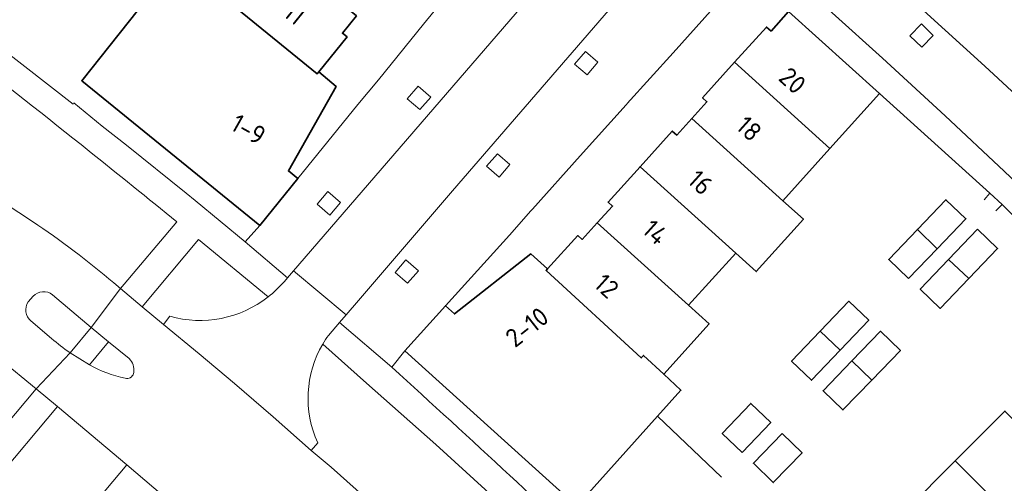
# Model space of a CAD drawing. Extents: x 150256 to 156914, y 461459 to 469481.
# Tile 661 of 731: x 154551 to 154623, y 468302 to 468336. Entities that reach past the tile are written whole.
import ezdxf
from ezdxf.enums import TextEntityAlignment as Align

# ---------------------------------------------------------------- set-up
doc = ezdxf.new("R2010")
doc.units = 0
doc.header["$LTSCALE"] = 0.75
for name, color, linetype, lineweight in [('B-RO-GR-GROENVOORZIENING-GV', 251, 'CONTINUOUS', 18), ('B-RO-IE-TERREINAFSCHEIDING_KUNSTMATIG_MUUR-G', 251, 'IE-TERREINAFSCHEIDING-KUNSTMATIG-DICHT', 18), ('B-RO-OG-BEBOUWING-GV', 6, 'CONTINUOUS', 35), ('B-RO-OG-BEBOUWING-T18', 1, 'CONTINUOUS', 18), ('B-RO-OG-TERREIN_CULTUURSCHEIDING-GV', 251, 'CONTINUOUS', 18), ('B-RO-VH-VERHARDING_ASFALT-GV', 251, 'CONTINUOUS', 18), ('B-RO-VH-VERHARDING_BETONSTRAATSTEEN-GV', 251, 'CONTINUOUS', 18), ('B-RO-VH-VERHARDING_TEGEL-GV', 251, 'CONTINUOUS', 18)]:
    doc.layers.add(name, color=color, linetype=linetype, lineweight=lineweight)
doc.styles.add('NLCS-ISO-M200-T18', font='NLCS-ISO.ttf', dxfattribs={"height": 360})
doc.linetypes.add('IE-TERREINAFSCHEIDING-KUNSTMATIG-DICHT', pattern='A,8,-1,[82,NLCS.SHX,S=0.75,R=90,X=0,Y=0],-1', length=10)

msp = doc.modelspace()

# ---------------------------------------------------------------- linework, layer by layer
at = {"layer": 'B-RO-GR-GROENVOORZIENING-GV'}
for points in [[(154615.943, 468334.783), (154616.805, 468333.948), (154617.64, 468334.81), (154616.777, 468335.645)], [(154615.943, 468334.783), (154616.805, 468333.948), (154617.64, 468334.81), (154616.777, 468335.645)], [(154591.65, 468332.737), (154592.56, 468331.955), (154593.342, 468332.865), (154592.432, 468333.647)], [(154591.65, 468332.737), (154592.56, 468331.955), (154593.342, 468332.865), (154592.432, 468333.647)], [(154579.531, 468330.218), (154580.442, 468329.436), (154581.224, 468330.345), (154580.313, 468331.128)], [(154579.531, 468330.218), (154580.442, 468329.436), (154581.224, 468330.345), (154580.313, 468331.128)], [(154585.279, 468325.339), (154586.189, 468324.556), (154586.971, 468325.466), (154586.061, 468326.248)], [(154585.279, 468325.339), (154586.189, 468324.556), (154586.971, 468325.466), (154586.061, 468326.248)], [(154572.995, 468322.591), (154573.906, 468321.809), (154574.688, 468322.718), (154573.777, 468323.501)], [(154572.995, 468322.591), (154573.906, 468321.809), (154574.688, 468322.718), (154573.777, 468323.501)], [(154578.64, 468317.65), (154579.551, 468316.868), (154580.333, 468317.777), (154579.422, 468318.56)], [(154578.64, 468317.65), (154579.551, 468316.868), (154580.333, 468317.777), (154579.422, 468318.56)]]:
    msp.add_lwpolyline(points, close=True, dxfattribs=at)
at = {"layer": 'B-RO-IE-TERREINAFSCHEIDING_KUNSTMATIG_MUUR-G'}
for points in [[(154613.744, 468330.61), (154621.747, 468323.384), (154621.319, 468322.913)], [(154613.744, 468330.61), (154621.747, 468323.384), (154621.319, 468322.913)], [(154622.166, 468322.115), (154622.62, 468322.562), (154630.218, 468315.012)], [(154622.166, 468322.115), (154622.62, 468322.562), (154630.218, 468315.012)], [(154602.286, 468302.823), (154597.655, 468307.241)], [(154602.286, 468302.823), (154597.655, 468307.241)]]:
    msp.add_lwpolyline(points, dxfattribs=at)
at = {"layer": 'B-RO-OG-BEBOUWING-GV'}
for points in [[(154568.965, 468341.869), (154565.866, 468338.061), (154565.765, 468337.937), (154573.002, 468332.033), (154573.113, 468332.17), (154575.165, 468334.702), (154574.832, 468334.972), (154575.845, 468336.22)], [(154568.965, 468341.869), (154565.866, 468338.061), (154565.765, 468337.937), (154573.002, 468332.033), (154573.113, 468332.17), (154575.165, 468334.702), (154574.832, 468334.972), (154575.845, 468336.22)], [(154573.113, 468332.17), (154573.002, 468332.033), (154565.765, 468337.937), (154565.866, 468338.061), (154562.962, 468340.373), (154561.358, 468338.353), (154555.937, 468331.53), (154568.842, 468321.039), (154571.595, 468324.443), (154570.912, 468324.998), (154574.372, 468331.121)], [(154573.113, 468332.17), (154573.002, 468332.033), (154565.765, 468337.937), (154565.866, 468338.061), (154562.962, 468340.373), (154561.358, 468338.353), (154555.937, 468331.53), (154568.842, 468321.039), (154571.595, 468324.443), (154570.912, 468324.998), (154574.372, 468331.121)], [(154610.155, 468326.63), (154613.744, 468330.61), (154607.161, 468336.539), (154605.891, 468335.12), (154605.553, 468335.411), (154603.245, 468332.863)], [(154610.155, 468326.63), (154613.744, 468330.61), (154607.161, 468336.539), (154605.891, 468335.12), (154605.553, 468335.411), (154603.245, 468332.863)], [(154603.245, 468332.863), (154600.924, 468330.301), (154601.243, 468330.012), (154600.136, 468328.791), (154606.739, 468322.842), (154610.155, 468326.63)], [(154603.245, 468332.863), (154600.924, 468330.301), (154601.243, 468330.012), (154600.136, 468328.791), (154606.739, 468322.842), (154610.155, 468326.63)], [(154600.136, 468328.791), (154599.048, 468327.591), (154598.729, 468327.879), (154596.396, 468325.304), (154603.324, 468319.055), (154604.809, 468317.715), (154608.225, 468321.503), (154606.739, 468322.842)], [(154600.136, 468328.791), (154599.048, 468327.591), (154598.729, 468327.879), (154596.396, 468325.304), (154603.324, 468319.055), (154604.809, 468317.715), (154608.225, 468321.503), (154606.739, 468322.842)], [(154593.298, 468321.245), (154599.915, 468315.275), (154603.324, 468319.055), (154596.396, 468325.304), (154594.08, 468322.748), (154594.398, 468322.46)], [(154593.298, 468321.245), (154599.915, 468315.275), (154603.324, 468319.055), (154596.396, 468325.304), (154594.08, 468322.748), (154594.398, 468322.46)], [(154617.923, 468319.37), (154620.005, 468321.54), (154618.55, 468322.92), (154616.489, 468320.767)], [(154617.923, 468319.37), (154620.005, 468321.54), (154618.55, 468322.92), (154616.489, 468320.767)], [(154599.915, 468315.275), (154593.298, 468321.245), (154592.205, 468320.037), (154591.886, 468320.326), (154589.698, 468317.912), (154589.591, 468317.794), (154596.481, 468311.467), (154596.64, 468311.643), (154598.107, 468310.284), (154601.4, 468313.935)], [(154599.915, 468315.275), (154593.298, 468321.245), (154592.205, 468320.037), (154591.886, 468320.326), (154589.698, 468317.912), (154589.591, 468317.794), (154596.481, 468311.467), (154596.64, 468311.643), (154598.107, 468310.284), (154601.4, 468313.935)], [(154615.853, 468317.211), (154617.923, 468319.37), (154616.489, 468320.767), (154614.409, 468318.595)], [(154615.853, 468317.211), (154617.923, 468319.37), (154616.489, 468320.767), (154614.409, 468318.595)], [(154620.85, 468320.778), (154618.753, 468318.581), (154620.218, 468317.218), (154622.3, 468319.397)], [(154620.85, 468320.778), (154618.753, 468318.581), (154620.218, 468317.218), (154622.3, 468319.397)], [(154596.64, 468311.643), (154596.481, 468311.467), (154589.591, 468317.794), (154589.698, 468317.912), (154588.47, 468318.997), (154582.948, 468314.647), (154582.296, 468315.237), (154579.362, 468311.987), (154591.803, 468300.739), (154597.655, 468307.241), (154599.354, 468309.128), (154598.107, 468310.284)], [(154596.64, 468311.643), (154596.481, 468311.467), (154589.591, 468317.794), (154589.698, 468317.912), (154588.47, 468318.997), (154582.948, 468314.647), (154582.296, 468315.237), (154579.362, 468311.987), (154591.803, 468300.739), (154597.655, 468307.241), (154599.354, 468309.128), (154598.107, 468310.284)], [(154618.753, 468318.581), (154616.701, 468316.432), (154618.148, 468315.051), (154620.218, 468317.218)], [(154618.753, 468318.581), (154616.701, 468316.432), (154618.148, 468315.051), (154620.218, 468317.218)], [(154609.447, 468313.402), (154610.891, 468312.018), (154612.964, 468314.187), (154611.518, 468315.569)], [(154609.447, 468313.402), (154610.891, 468312.018), (154612.964, 468314.187), (154611.518, 468315.569)], [(154610.891, 468312.018), (154609.447, 468313.402), (154607.369, 468311.228), (154608.815, 468309.846)], [(154610.891, 468312.018), (154609.447, 468313.402), (154607.369, 468311.228), (154608.815, 468309.846)], [(154613.181, 468309.865), (154615.256, 468312.005), (154613.817, 468313.394), (154611.741, 468311.245)], [(154613.181, 468309.865), (154615.256, 468312.005), (154613.817, 468313.394), (154611.741, 468311.245)], [(154611.741, 468311.245), (154609.653, 468309.083), (154611.092, 468307.694), (154613.181, 468309.865)], [(154611.741, 468311.245), (154609.653, 468309.083), (154611.092, 468307.694), (154613.181, 468309.865)], [(154603.796, 468304.62), (154605.861, 468306.792), (154604.412, 468308.17), (154602.347, 468305.998)], [(154603.796, 468304.62), (154605.861, 468306.792), (154604.412, 468308.17), (154602.347, 468305.998)], [(154629.129, 468301.328), (154622.832, 468307.617), (154619.227, 468304.007), (154625.838, 468297.405), (154628.294, 468299.877), (154627.988, 468300.18)], [(154629.129, 468301.328), (154622.832, 468307.617), (154619.227, 468304.007), (154625.838, 468297.405), (154628.294, 468299.877), (154627.988, 468300.18)], [(154606.691, 468305.986), (154604.61, 468303.833), (154606.049, 468302.442), (154608.13, 468304.597)], [(154606.691, 468305.986), (154604.61, 468303.833), (154606.049, 468302.442), (154608.13, 468304.597)], [(154615.653, 468300.429), (154622.012, 468294.164), (154623.107, 468295.266), (154623.411, 468294.963), (154625.838, 468297.405), (154619.227, 468304.007)], [(154615.653, 468300.429), (154622.012, 468294.164), (154623.107, 468295.266), (154623.411, 468294.963), (154625.838, 468297.405), (154619.227, 468304.007)]]:
    msp.add_lwpolyline(points, close=True, dxfattribs=at)
at = {"layer": 'B-RO-OG-TERREIN_CULTUURSCHEIDING-GV'}
for points in [[(154497.531, 468341.597), (154497.272, 468341.202), (154506.641, 468334.96), (154506.881, 468335.313), (154509.432, 468339.056), (154512.875, 468336.699), (154517.777, 468333.205), (154522.654, 468329.677), (154527.875, 468325.844), (154531.509, 468323.127), (154535.495, 468320.085), (154539.449, 468317.002), (154542.733, 468314.426), (154539.875, 468310.88), (154539.632, 468310.578), (154544.009, 468307.043), (154547.722, 468303.962), (154548.013, 468303.721), (154552.63, 468309.229), (154550.063, 468311.353)], [(154497.531, 468341.597), (154497.272, 468341.202), (154506.641, 468334.96), (154506.881, 468335.313), (154509.432, 468339.056), (154512.875, 468336.699), (154517.777, 468333.205), (154522.654, 468329.677), (154527.875, 468325.844), (154531.509, 468323.127), (154535.495, 468320.085), (154539.449, 468317.002), (154542.733, 468314.426), (154539.875, 468310.88), (154539.632, 468310.578), (154544.009, 468307.043), (154547.722, 468303.962), (154548.013, 468303.721), (154552.63, 468309.229), (154550.063, 468311.353)], [(154541.456, 468328.499), (154552.369, 468321.34)], [(154541.456, 468328.499), (154552.369, 468321.34)], [(154558.265, 468316.893), (154558.752, 468316.48), (154562.843, 468321.306)], [(154558.265, 468316.893), (154558.752, 468316.48), (154562.843, 468321.306)], [(154569.446, 468315.877), (154564.396, 468320.029), (154560.316, 468315.173), (154561.875, 468313.887), (154562.318, 468314.48)], [(154569.446, 468315.877), (154564.396, 468320.029), (154560.316, 468315.173), (154561.875, 468313.887), (154562.318, 468314.48)], [(154607.257, 468271.98), (154611.615, 468276.388), (154607.75, 468280.32), (154603.845, 468284.211), (154600.701, 468287.278), (154595.597, 468292.174), (154589.846, 468297.619), (154586.56, 468300.676), (154581.598, 468305.185), (154576.585, 468309.638), (154573.405, 468312.47)], [(154607.257, 468271.98), (154611.615, 468276.388), (154607.75, 468280.32), (154603.845, 468284.211), (154600.701, 468287.278), (154595.597, 468292.174), (154589.846, 468297.619), (154586.56, 468300.676), (154581.598, 468305.185), (154576.585, 468309.638), (154573.405, 468312.47)], [(154554.183, 468307.948), (154549.558, 468302.439), (154552.346, 468300.126)], [(154554.183, 468307.948), (154549.558, 468302.439), (154552.346, 468300.126)], [(154556.552, 468300.557), (154559.215, 468303.732), (154554.183, 468307.948)], [(154556.552, 468300.557), (154559.215, 468303.732), (154554.183, 468307.948)], [(154573.045, 468305.318), (154572.574, 468304.771), (154573.297, 468304.162), (154574.011, 468303.546), (154578.102, 468299.915), (154583.293, 468295.193), (154586.563, 468292.154), (154590.944, 468288.004), (154594.606, 468284.481), (154599.173, 468280.022), (154602.896, 468276.342), (154606.595, 468272.638), (154607.257, 468271.98)], [(154573.045, 468305.318), (154572.574, 468304.771), (154573.297, 468304.162), (154574.011, 468303.546), (154578.102, 468299.915), (154583.293, 468295.193), (154586.563, 468292.154), (154590.944, 468288.004), (154594.606, 468284.481), (154599.173, 468280.022), (154602.896, 468276.342), (154606.595, 468272.638), (154607.257, 468271.98)]]:
    msp.add_lwpolyline(points, dxfattribs=at)
for points in [[(154556.476, 468326.436, 0.002745), (154547.1, 468333.84)], [(154556.476, 468326.436, 0.002745), (154547.1, 468333.84)], [(154562.843, 468321.306, 0.002521), (154556.476, 468326.436)], [(154562.843, 468321.306, 0.002521), (154556.476, 468326.436)], [(154552.369, 468321.34, -0.029302), (154558.265, 468316.893)], [(154552.369, 468321.34, -0.029302), (154558.265, 468316.893)], [(154562.318, 468314.48, 0.239193), (154569.446, 468315.877)], [(154562.318, 468314.48, 0.239193), (154569.446, 468315.877)], [(154573.405, 468312.47, 0.245523), (154573.045, 468305.318)], [(154573.405, 468312.47, 0.245523), (154573.045, 468305.318)]]:
    msp.add_lwpolyline(points, format="xyb", dxfattribs=at)
at = {"layer": 'B-RO-VH-VERHARDING_ASFALT-GV'}
for points in [[(154552.369, 468321.34), (154541.456, 468328.499)], [(154552.369, 468321.34), (154541.456, 468328.499)], [(154553.824, 468316.03), (154556.629, 468313.656), (154558.752, 468316.48), (154558.265, 468316.893)], [(154553.824, 468316.03), (154556.629, 468313.656), (154558.752, 468316.48), (154558.265, 468316.893)], [(154614.993, 468264.047), (154611.283, 468267.894), (154611.214, 468267.965), (154608.687, 468270.529), (154607.257, 468271.98), (154606.595, 468272.638), (154602.896, 468276.342), (154599.173, 468280.022), (154594.606, 468284.481), (154590.944, 468288.004), (154586.563, 468292.154), (154583.293, 468295.193), (154578.102, 468299.915), (154574.011, 468303.546), (154573.297, 468304.162), (154572.574, 468304.771), (154569.807, 468307.204), (154567.016, 468309.604), (154564.452, 468311.76), (154561.875, 468313.887), (154560.316, 468315.173), (154558.752, 468316.48), (154556.629, 468313.656)], [(154614.993, 468264.047), (154611.283, 468267.894), (154611.214, 468267.965), (154608.687, 468270.529), (154607.257, 468271.98), (154606.595, 468272.638), (154602.896, 468276.342), (154599.173, 468280.022), (154594.606, 468284.481), (154590.944, 468288.004), (154586.563, 468292.154), (154583.293, 468295.193), (154578.102, 468299.915), (154574.011, 468303.546), (154573.297, 468304.162), (154572.574, 468304.771), (154569.807, 468307.204), (154567.016, 468309.604), (154564.452, 468311.76), (154561.875, 468313.887), (154560.316, 468315.173), (154558.752, 468316.48), (154556.629, 468313.656)], [(154552.062, 468315.523), (154552.422, 468315.923)], [(154552.062, 468315.523), (154552.422, 468315.923)], [(154553.76, 468312.869), (154552.26, 468314.137)], [(154553.76, 468312.869), (154552.26, 468314.137)], [(154556.629, 468313.656), (154557.885, 468312.633), (154557.889, 468312.638), (154559.374, 468311.416)], [(154556.629, 468313.656), (154557.885, 468312.633), (154557.889, 468312.638), (154559.374, 468311.416)], [(154550.063, 468311.353), (154552.63, 468309.229), (154555.101, 468311.844)], [(154550.063, 468311.353), (154552.63, 468309.229), (154555.101, 468311.844)], [(154556.5, 468310.96), (154555.101, 468311.844), (154552.63, 468309.229), (154554.183, 468307.948), (154559.215, 468303.732), (154563.126, 468300.403)], [(154556.5, 468310.96), (154555.101, 468311.844), (154552.63, 468309.229), (154554.183, 468307.948), (154559.215, 468303.732), (154563.126, 468300.403)], [(154559.718, 468310.417), (154559.695, 468310.329)], [(154559.718, 468310.417), (154559.695, 468310.329)]]:
    msp.add_lwpolyline(points, dxfattribs=at)
for points in [[(154558.265, 468316.893, 0.029302), (154552.369, 468321.34)], [(154558.265, 468316.893, 0.029302), (154552.369, 468321.34)], [(154552.422, 468315.923, -0.401517), (154553.824, 468316.03)], [(154552.422, 468315.923, -0.401517), (154553.824, 468316.03)], [(154552.26, 468314.137, -0.38101), (154552.062, 468315.523)], [(154552.26, 468314.137, -0.38101), (154552.062, 468315.523)], [(154555.101, 468311.844, -0.033774), (154553.76, 468312.869)], [(154555.101, 468311.844, -0.033774), (154553.76, 468312.869)], [(154559.374, 468311.416, -0.225973), (154559.718, 468310.417)], [(154559.374, 468311.416, -0.225973), (154559.718, 468310.417)], [(154559.077, 468309.991, -0.070101), (154556.5, 468310.96)], [(154559.077, 468309.991, -0.070101), (154556.5, 468310.96)], [(154559.695, 468310.329, -0.420575), (154559.077, 468309.991)], [(154559.695, 468310.329, -0.420575), (154559.077, 468309.991)]]:
    msp.add_lwpolyline(points, format="xyb", dxfattribs=at)
at = {"layer": 'B-RO-VH-VERHARDING_BETONSTRAATSTEEN-GV'}
for points in [[(154587.181, 468343.592), (154583.966, 468339.639), (154583.916, 468339.559), (154580.692, 468335.613), (154577.445, 468331.593), (154575.944, 468329.799), (154571.595, 468324.443), (154568.842, 468321.039), (154567.794, 468319.867), (154570.847, 468317.258), (154571.283, 468317.769), (154572.051, 468318.67), (154595.905, 468346.262), (154592.101, 468349.569), (154590.391, 468347.492), (154590.357, 468347.449)], [(154587.181, 468343.592), (154583.966, 468339.639), (154583.916, 468339.559), (154580.692, 468335.613), (154577.445, 468331.593), (154575.944, 468329.799), (154571.595, 468324.443), (154568.842, 468321.039), (154567.794, 468319.867), (154570.847, 468317.258), (154571.283, 468317.769), (154572.051, 468318.67), (154595.905, 468346.262), (154592.101, 468349.569), (154590.391, 468347.492), (154590.357, 468347.449)], [(154641.856, 468312.702), (154637.421, 468317.182), (154634.012, 468320.556), (154631.55, 468322.947), (154627.35, 468326.964), (154623.95, 468330.187), (154621.367, 468332.587), (154616.927, 468336.618), (154610.59, 468342.347), (154609.707, 468343.095), (154606.654, 468339.707), (154610.313, 468336.448), (154613.955, 468333.161), (154618.502, 468328.985), (154622.787, 468324.981), (154626.191, 468321.742), (154630.816, 468317.272), (154634.532, 468313.633), (154638.224, 468309.969), (154638.656, 468309.524)], [(154641.856, 468312.702), (154637.421, 468317.182), (154634.012, 468320.556), (154631.55, 468322.947), (154627.35, 468326.964), (154623.95, 468330.187), (154621.367, 468332.587), (154616.927, 468336.618), (154610.59, 468342.347), (154609.707, 468343.095), (154606.654, 468339.707), (154610.313, 468336.448), (154613.955, 468333.161), (154618.502, 468328.985), (154622.787, 468324.981), (154626.191, 468321.742), (154630.816, 468317.272), (154634.532, 468313.633), (154638.224, 468309.969), (154638.656, 468309.524)], [(154615.943, 468334.783), (154616.777, 468335.645), (154617.64, 468334.81), (154616.805, 468333.948)], [(154615.943, 468334.783), (154616.777, 468335.645), (154617.64, 468334.81), (154616.805, 468333.948)], [(154591.65, 468332.737), (154592.432, 468333.647), (154593.342, 468332.865), (154592.56, 468331.955)], [(154591.65, 468332.737), (154592.432, 468333.647), (154593.342, 468332.865), (154592.56, 468331.955)], [(154579.531, 468330.218), (154580.313, 468331.128), (154581.224, 468330.345), (154580.442, 468329.436)], [(154579.531, 468330.218), (154580.313, 468331.128), (154581.224, 468330.345), (154580.442, 468329.436)], [(154585.279, 468325.339), (154586.061, 468326.248), (154586.971, 468325.466), (154586.189, 468324.556)], [(154585.279, 468325.339), (154586.061, 468326.248), (154586.971, 468325.466), (154586.189, 468324.556)], [(154572.995, 468322.591), (154573.777, 468323.501), (154574.688, 468322.718), (154573.906, 468321.809)], [(154572.995, 468322.591), (154573.777, 468323.501), (154574.688, 468322.718), (154573.906, 468321.809)], [(154578.64, 468317.65), (154579.422, 468318.56), (154580.333, 468317.777), (154579.551, 468316.868)], [(154578.64, 468317.65), (154579.422, 468318.56), (154580.333, 468317.777), (154579.551, 468316.868)], [(154557.885, 468312.633), (154556.629, 468313.656), (154555.101, 468311.844), (154556.5, 468310.96)], [(154557.885, 468312.633), (154556.629, 468313.656), (154555.101, 468311.844), (154556.5, 468310.96)]]:
    msp.add_lwpolyline(points, close=True, dxfattribs=at)
for points in [[(154596.688, 468347.222), (154595.905, 468346.262), (154572.051, 468318.67), (154571.283, 468317.769), (154575.096, 468314.578)], [(154596.688, 468347.222), (154595.905, 468346.262), (154572.051, 468318.67), (154571.283, 468317.769), (154575.096, 468314.578)], [(154595.472, 468329.88), (154598.801, 468333.558), (154602.136, 468337.265), (154604.061, 468339.405), (154599.825, 468343.245), (154582.799, 468323.553), (154575.997, 468315.62), (154575.096, 468314.578), (154574.622, 468314.031), (154578.417, 468310.785)], [(154595.472, 468329.88), (154598.801, 468333.558), (154602.136, 468337.265), (154604.061, 468339.405), (154599.825, 468343.245), (154582.799, 468323.553), (154575.997, 468315.62), (154575.096, 468314.578), (154574.622, 468314.031), (154578.417, 468310.785)], [(154575.096, 468314.578), (154575.997, 468315.62), (154582.799, 468323.553), (154599.825, 468343.245)], [(154575.096, 468314.578), (154575.997, 468315.62), (154582.799, 468323.553), (154599.825, 468343.245)], [(154599.825, 468343.245), (154604.061, 468339.405), (154604.597, 468338.91), (154604.601, 468338.915), (154607.161, 468336.539), (154613.744, 468330.61), (154621.747, 468323.384), (154622.622, 468322.561), (154630.218, 468315.012), (154636.498, 468308.746), (154638.948, 468306.327), (154639.483, 468305.8), (154641.634, 468303.676), (154645.15, 468307.212)], [(154599.825, 468343.245), (154604.061, 468339.405), (154604.597, 468338.91), (154604.601, 468338.915), (154607.161, 468336.539), (154613.744, 468330.61), (154621.747, 468323.384), (154622.622, 468322.561), (154630.218, 468315.012), (154636.498, 468308.746), (154638.948, 468306.327), (154639.483, 468305.8), (154641.634, 468303.676), (154645.15, 468307.212)], [(154645.172, 468309.938), (154642.519, 468312.582), (154642.127, 468312.971), (154641.856, 468312.702), (154638.656, 468309.524), (154638.224, 468309.969), (154634.532, 468313.633), (154630.816, 468317.272), (154626.191, 468321.742), (154622.787, 468324.981), (154618.502, 468328.985), (154613.955, 468333.161), (154610.313, 468336.448), (154606.654, 468339.707), (154609.707, 468343.095)], [(154645.172, 468309.938), (154642.519, 468312.582), (154642.127, 468312.971), (154641.856, 468312.702), (154638.656, 468309.524), (154638.224, 468309.969), (154634.532, 468313.633), (154630.816, 468317.272), (154626.191, 468321.742), (154622.787, 468324.981), (154618.502, 468328.985), (154613.955, 468333.161), (154610.313, 468336.448), (154606.654, 468339.707), (154609.707, 468343.095)], [(154616.927, 468336.618), (154621.367, 468332.587), (154623.95, 468330.187), (154627.35, 468326.964), (154631.55, 468322.947), (154634.012, 468320.556), (154637.421, 468317.182), (154641.856, 468312.702), (154642.127, 468312.971), (154642.519, 468312.582), (154646.082, 468316.061), (154645.67, 468316.474), (154645.985, 468316.778), (154642.639, 468320.022), (154638.052, 468324.578), (154634.652, 468327.867), (154631.287, 468331.08), (154625.487, 468336.533)], [(154616.927, 468336.618), (154621.367, 468332.587), (154623.95, 468330.187), (154627.35, 468326.964), (154631.55, 468322.947), (154634.012, 468320.556), (154637.421, 468317.182), (154641.856, 468312.702), (154642.127, 468312.971), (154642.519, 468312.582), (154646.082, 468316.061), (154645.67, 468316.474), (154645.985, 468316.778), (154642.639, 468320.022), (154638.052, 468324.578), (154634.652, 468327.867), (154631.287, 468331.08), (154625.487, 468336.533)], [(154588.595, 468322.228), (154592.049, 468326.098), (154592.056, 468326.105), (154595.382, 468329.791)], [(154588.595, 468322.228), (154592.049, 468326.098), (154592.056, 468326.105), (154595.382, 468329.791)], [(154578.417, 468310.785), (154579.362, 468311.987), (154582.296, 468315.237), (154586.927, 468320.36), (154588.474, 468322.1)], [(154578.417, 468310.785), (154579.362, 468311.987), (154582.296, 468315.237), (154586.927, 468320.36), (154588.474, 468322.1)], [(154573.811, 468313.094), (154574.622, 468314.031), (154575.096, 468314.578), (154571.283, 468317.769), (154570.847, 468317.258), (154570.626, 468316.998)], [(154573.811, 468313.094), (154574.622, 468314.031), (154575.096, 468314.578), (154571.283, 468317.769), (154570.847, 468317.258), (154570.626, 468316.998)], [(154552.422, 468315.923), (154552.062, 468315.523)], [(154552.422, 468315.923), (154552.062, 468315.523)], [(154555.101, 468311.844), (154556.629, 468313.656), (154553.824, 468316.03)], [(154555.101, 468311.844), (154556.629, 468313.656), (154553.824, 468316.03)], [(154562.318, 468314.48), (154561.875, 468313.887), (154564.452, 468311.76), (154567.016, 468309.604), (154569.807, 468307.204), (154572.574, 468304.771), (154573.045, 468305.318)], [(154562.318, 468314.48), (154561.875, 468313.887), (154564.452, 468311.76), (154567.016, 468309.604), (154569.807, 468307.204), (154572.574, 468304.771), (154573.045, 468305.318)], [(154552.26, 468314.137), (154553.76, 468312.869)], [(154552.26, 468314.137), (154553.76, 468312.869)], [(154559.374, 468311.416), (154557.889, 468312.638), (154557.885, 468312.633), (154556.5, 468310.96)], [(154559.374, 468311.416), (154557.889, 468312.638), (154557.885, 468312.633), (154556.5, 468310.96)], [(154559.695, 468310.329), (154559.718, 468310.417)], [(154559.695, 468310.329), (154559.718, 468310.417)]]:
    msp.add_lwpolyline(points, dxfattribs=at)
for points in [[(154595.382, 468329.791, -0.039075), (154595.472, 468329.88)], [(154595.382, 468329.791, -0.039075), (154595.472, 468329.88)], [(154588.474, 468322.1, -0.061545), (154588.595, 468322.228)], [(154588.474, 468322.1, -0.061545), (154588.595, 468322.228)], [(154570.626, 468316.998, -0.049979), (154569.446, 468315.877)], [(154570.626, 468316.998, -0.049979), (154569.446, 468315.877)], [(154553.824, 468316.03, 0.401517), (154552.422, 468315.923)], [(154553.824, 468316.03, 0.401517), (154552.422, 468315.923)], [(154569.446, 468315.877, -0.239193), (154562.318, 468314.48)], [(154569.446, 468315.877, -0.239193), (154562.318, 468314.48)], [(154552.062, 468315.523, 0.38101), (154552.26, 468314.137)], [(154552.062, 468315.523, 0.38101), (154552.26, 468314.137)], [(154553.76, 468312.869, 0.033774), (154555.101, 468311.844)], [(154553.76, 468312.869, 0.033774), (154555.101, 468311.844)], [(154573.405, 468312.47, -0.023089), (154573.811, 468313.094)], [(154573.405, 468312.47, -0.023089), (154573.811, 468313.094)], [(154573.045, 468305.318, -0.245523), (154573.405, 468312.47)], [(154573.045, 468305.318, -0.245523), (154573.405, 468312.47)], [(154559.718, 468310.417, 0.225973), (154559.374, 468311.416)], [(154559.718, 468310.417, 0.225973), (154559.374, 468311.416)], [(154556.5, 468310.96, 0.070101), (154559.077, 468309.991)], [(154556.5, 468310.96, 0.070101), (154559.077, 468309.991)], [(154559.077, 468309.991, 0.420575), (154559.695, 468310.329)], [(154559.077, 468309.991, 0.420575), (154559.695, 468310.329)]]:
    msp.add_lwpolyline(points, format="xyb", dxfattribs=at)
at = {"layer": 'B-RO-VH-VERHARDING_TEGEL-GV'}
for points in [[(154570.626, 468316.998), (154570.847, 468317.258), (154567.794, 468319.867), (154564.154, 468322.853), (154563.505, 468323.385), (154559.185, 468326.865), (154557.431, 468328.25), (154555.371, 468329.918), (154555.309, 468329.84), (154549.93, 468334.009), (154548.921, 468334.792), (154543.749, 468338.801), (154543.806, 468338.879), (154541.019, 468341.042), (154539.997, 468341.822)], [(154570.626, 468316.998), (154570.847, 468317.258), (154567.794, 468319.867), (154564.154, 468322.853), (154563.505, 468323.385), (154559.185, 468326.865), (154557.431, 468328.25), (154555.371, 468329.918), (154555.309, 468329.84), (154549.93, 468334.009), (154548.921, 468334.792), (154543.749, 468338.801), (154543.806, 468338.879), (154541.019, 468341.042), (154539.997, 468341.822)], [(154562.843, 468321.306), (154558.752, 468316.48), (154560.316, 468315.173), (154564.396, 468320.029), (154569.446, 468315.877)], [(154562.843, 468321.306), (154558.752, 468316.48), (154560.316, 468315.173), (154564.396, 468320.029), (154569.446, 468315.877)], [(154578.417, 468310.785), (154574.622, 468314.031), (154573.811, 468313.094)], [(154578.417, 468310.785), (154574.622, 468314.031), (154573.811, 468313.094)], [(154573.405, 468312.47), (154576.585, 468309.638), (154581.598, 468305.185), (154586.56, 468300.676), (154589.846, 468297.619), (154595.597, 468292.174), (154600.701, 468287.278), (154603.845, 468284.211), (154607.75, 468280.32), (154611.615, 468276.388), (154607.257, 468271.98), (154608.687, 468270.529), (154614.385, 468276.262), (154612.248, 468278.648), (154608.358, 468282.573), (154604.426, 468286.456), (154600.624, 468290.13), (154595.859, 468294.646), (154595.437, 468295.046), (154594.981, 468295.475)], [(154573.405, 468312.47), (154576.585, 468309.638), (154581.598, 468305.185), (154586.56, 468300.676), (154589.846, 468297.619), (154595.597, 468292.174), (154600.701, 468287.278), (154603.845, 468284.211), (154607.75, 468280.32), (154611.615, 468276.388), (154607.257, 468271.98), (154608.687, 468270.529), (154614.385, 468276.262), (154612.248, 468278.648), (154608.358, 468282.573), (154604.426, 468286.456), (154600.624, 468290.13), (154595.859, 468294.646), (154595.437, 468295.046), (154594.981, 468295.475)], [(154559.215, 468303.732), (154556.552, 468300.557)], [(154559.215, 468303.732), (154556.552, 468300.557)], [(154560.445, 468297.245), (154563.126, 468300.403), (154559.215, 468303.732)], [(154560.445, 468297.245), (154563.126, 468300.403), (154559.215, 468303.732)]]:
    msp.add_lwpolyline(points, dxfattribs=at)
for points in [[(154547.1, 468333.84, -0.002745), (154556.476, 468326.436)], [(154547.1, 468333.84, -0.002745), (154556.476, 468326.436)], [(154556.476, 468326.436, -0.002521), (154562.843, 468321.306)], [(154556.476, 468326.436, -0.002521), (154562.843, 468321.306)], [(154569.446, 468315.877, 0.049979), (154570.626, 468316.998)], [(154569.446, 468315.877, 0.049979), (154570.626, 468316.998)], [(154573.811, 468313.094, 0.023089), (154573.405, 468312.47)], [(154573.811, 468313.094, 0.023089), (154573.405, 468312.47)], [(154586.959, 468302.95, 0.002258), (154578.417, 468310.785)], [(154586.959, 468302.95, 0.002258), (154578.417, 468310.785)], [(154594.981, 468295.475, 0.001871), (154586.959, 468302.95)], [(154594.981, 468295.475, 0.001871), (154586.959, 468302.95)]]:
    msp.add_lwpolyline(points, format="xyb", dxfattribs=at)
msp.add_lwpolyline([(154549.558, 468302.439), (154554.183, 468307.948), (154552.63, 468309.229), (154548.013, 468303.721)], close=True, dxfattribs=at)
msp.add_lwpolyline([(154549.558, 468302.439), (154554.183, 468307.948), (154552.63, 468309.229), (154548.013, 468303.721)], close=True, dxfattribs=at)

# ---------------------------------------------------------------- texts
at = {"layer": 'B-RO-OG-BEBOUWING-T18', "style": 'NLCS-ISO-M200-T18'}
for s, rotation, p in [('11', 321, (154571.378, 468336.382)), ('11', 321, (154571.378, 468336.382)), ('20', 317.8, (154607.444, 468331.54)), ('20', 317.8, (154607.444, 468331.54)), ('1-9', 330.5, (154568.018, 468328.008)), ('1-9', 330.5, (154568.018, 468328.008)), ('18', 317.8, (154604.294, 468328.063)), ('18', 317.8, (154604.294, 468328.063)), ('16', 317.8, (154600.766, 468324.17)), ('16', 317.8, (154600.766, 468324.17)), ('14', 317.8, (154597.497, 468320.562)), ('14', 317.8, (154597.497, 468320.562)), ('12', 317.8, (154593.969, 468316.668)), ('12', 317.8, (154593.969, 468316.668)), ('2-10', 38.2, (154588.203, 468313.694)), ('2-10', 38.2, (154588.203, 468313.694))]:
    msp.add_text(s, height=1.35, rotation=rotation, dxfattribs=at).set_placement(p, align=Align.MIDDLE)

doc.saveas('drawing.dxf')
